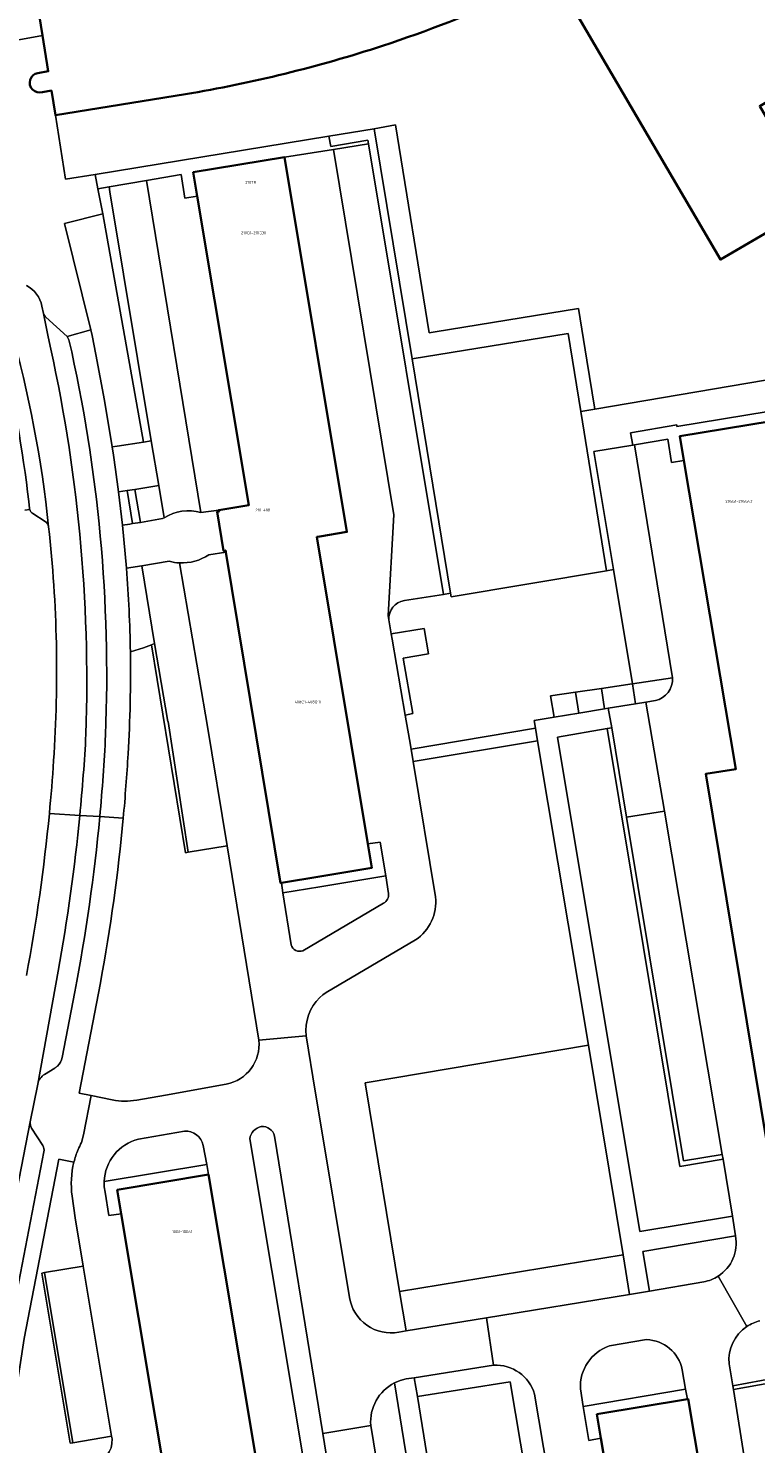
# Model space of a CAD drawing. Header units: metres. Extents: x 197700 to 204338, y 317132 to 325229.
# Tile 881 of 1056: x 202963 to 203056, y 320340 to 320521. Entities that reach past the tile are written whole.
import ezdxf
from ezdxf.enums import TextEntityAlignment as Align

# ---------------------------------------------------------------- set-up
doc = ezdxf.new("R2010")
doc.units = ezdxf.units.M
for name, color, linetype, lineweight in [('B-WE-GR-BEPLANTING_CULTUUR_HEESTERS-GV', 90, 'Continuous', 18), ('B-WE-GR-BEPLANTING_CULTUUR_VASTE PLANTENVAK-GV', 90, 'Continuous', 18), ('B-WE-IE-TERREINAFSCHEIDING_KUNSTMATIG_HEKWERK-G', 20, 'IE-TERREINAFSCHEIDING-KUNSTMATIG', 18), ('B-WE-OG-BEBOUWING-GV', 7, 'Continuous', 35), ('B-WE-OG-BEBOUWING-T18', 10, 'Continuous', 18), ('B-WE-OG-TERREIN_CULTUURSCHEIDING-GV', 7, 'Continuous', 18), ('B-WE-OG-TERREIN_ERF-GV', 7, 'Continuous', 18), ('B-WE-VH-VERHARDING_ASFALT-GV', 252, 'Continuous', 18), ('B-WE-VH-VERHARDING_BETONSTRAATSTEEN-GV', 252, 'Continuous', 18), ('B-WE-VH-VERHARDING_OPEN-GV', 252, 'Continuous', 18), ('B-WE-VH-VERHARDING_TEGEL-GV', 252, 'Continuous', 18)]:
    doc.layers.add(name, color=color, linetype=linetype, lineweight=lineweight)
doc.styles.add('NLCS-ISO-M200-T18', font='NLCS-ISO.ttf', dxfattribs={"height": 0.36})
doc.linetypes.add('IE-TERREINAFSCHEIDING-KUNSTMATIG', pattern='A,4,[82,NLCS.SHX,S=0.75,R=90,X=0,Y=0],4,-2', length=10)

msp = doc.modelspace()

# ---------------------------------------------------------------- linework, layer by layer
at = {"layer": 'B-WE-GR-BEPLANTING_CULTUUR_HEESTERS-GV'}
for points in [[(202971.69, 320500.385), (202972.337, 320497.183), (202977.501, 320468.097), (202978.489, 320468.246), (202973.231, 320500), (202973.126, 320500.63)], [(203036.538, 320451.67), (203037.447, 320451.821), (203034.939, 320466.894), (203039.913, 320467.711), (203039.624, 320469.28), (203045.495, 320470.272), (203045.517, 320470.071), (203057.175, 320471.976), (203066.222, 320477.689), (203065.302, 320477.433), (203035.051, 320472.283), (203033.255, 320471.977)], [(202976.117, 320457.684), (202977.108, 320457.85), (202976.42, 320462.059), (202975.418, 320461.902)], [(202983.192, 320415.765), (202980.638, 320432.462), (202980.613, 320432.458), (202978.924, 320442.379), (202978.539, 320442.229), (202982.847, 320415.709)], [(203035.893, 320436.663), (203032.608, 320436.181), (203032.997, 320433.523), (203036.272, 320434.076)], [(203039.106, 320420.231), (203037.215, 320431.636), (203036.623, 320431.536), (203045.882, 320375.705), (203051.402, 320376.631), (203051.304, 320377.223), (203046.376, 320376.396)], [(202964.891, 320362.161), (202964.546, 320362.103), (202968.171, 320340.404), (202968.516, 320340.462)], [(203052.65, 320347.725), (203052.733, 320347.232), (203057.708, 320348.134), (203063.132, 320315.415), (203063.625, 320315.5), (203058.118, 320348.717)]]:
    msp.add_lwpolyline(points, close=True, dxfattribs=at)
for points in [[(203044.969, 320438.008), (203039.873, 320437.246), (203040.245, 320434.708), (203041.577, 320434.918), (203042.793, 320435.11)], [(203008.753, 320410.519), (203008.4, 320412.765), (203000, 320411.375), (202995.288, 320410.594), (202996.354, 320403.969)], [(202997.838, 320403.213), (203008.104, 320409.285)], [(202982.734, 320380.209), (202976.862, 320379.172)], [(203000.364, 320341.638), (202994.201, 320379.566)], [(202985.57, 320375.938), (202985.117, 320378.381)], [(202991.063, 320379.233), (202999.462, 320328.829), (202999.697, 320328.523), (203000, 320328.282)], [(202972.496, 320373.763), (202985.57, 320375.938)], [(203002.382, 320329.215), (203000.364, 320341.638)]]:
    msp.add_lwpolyline(points, dxfattribs=at)
for points in [[(203042.793, 320435.11, 0.3641285), (203044.969, 320438.008)], [(203008.104, 320409.285, 0.3144377), (203008.753, 320410.519)], [(202996.354, 320403.969, 0.453283), (202997.838, 320403.213)], [(202985.117, 320378.381, 0.3622086), (202982.734, 320380.209)], [(202992.514, 320380.78, 0.3028785), (202991.063, 320379.233)], [(202994.201, 320379.566, 0.3872119), (202992.514, 320380.78)], [(202976.862, 320379.172, 0.3348529), (202972.496, 320373.763)]]:
    msp.add_lwpolyline(points, format="xyb", dxfattribs=at)
at = {"layer": 'B-WE-GR-BEPLANTING_CULTUUR_VASTE PLANTENVAK-GV'}
for points in [[(202978.539, 320442.229), (202978.924, 320442.379), (202977.312, 320452.302), (202975.333, 320451.992)], [(202975.832, 320441.316), (202977.53, 320441.836), (202978.539, 320442.229)]]:
    msp.add_lwpolyline(points, dxfattribs=at)
msp.add_lwpolyline([(202975.333, 320451.992, -0.0156172), (202975.832, 320441.316)], format="xyb", dxfattribs=at)
at = {"layer": 'B-WE-IE-TERREINAFSCHEIDING_KUNSTMATIG_HEKWERK-G'}
for points in [[(202966.288, 320509.784), (202967.583, 320501.609), (202971.333, 320502.223)], [(203006.925, 320508.051), (203001.123, 320507.101)], [(203011.752, 320478.717), (203006.925, 320508.051)], [(203001.123, 320507.101), (202971.333, 320502.223)], [(203016.669, 320448.837), (203011.752, 320478.717)], [(203066.222, 320477.689), (203065.302, 320477.433), (203035.051, 320472.283)], [(203035.051, 320472.283), (203033.255, 320471.977)], [(203033.255, 320471.977), (203036.538, 320451.67)], [(203016.669, 320448.837), (203016.747, 320448.362), (203036.538, 320451.67)], [(203005.791, 320386.37), (203034.267, 320391.146)], [(203005.791, 320386.37), (203010.172, 320359.746)], [(203038.65, 320364.42), (203010.172, 320359.746)]]:
    msp.add_lwpolyline(points, dxfattribs=at)
at = {"layer": 'B-WE-OG-BEBOUWING-GV'}
for points in [[(203079.514, 320557.93), (203074.139, 320559.91), (203060.458, 320564.951), (202963.522, 320526.853), (202964.633, 320519.961), (202965.371, 320515.378), (202964.04, 320515.154)], [(203031.831, 320524.24), (203051.072, 320491.377), (203063.34, 320498.532), (203056.078, 320510.945), (203058.306, 320512.233), (203058.251, 320512.324), (203059.108, 320512.839), (203060.396, 320510.696), (203059.539, 320510.181), (203068.246, 320495.697), (203070.046, 320496.779), (203072.21, 320493.179), (203078.724, 320497.095), (203079.666, 320495.527), (203092.515, 320503.251), (203094.464, 320504.423), (203105.403, 320510.999), (203095.861, 320526.872)], [(202964.615, 320512.74), (202965.774, 320512.927), (202966.288, 320509.784), (202982.848, 320512.454)]]:
    msp.add_lwpolyline(points, dxfattribs=at)
for points in [[(203007.975, 320518.629, 0.0523461), (203040.743, 320533.361)], [(202982.848, 320512.454, 0.0375225), (203007.975, 320518.629)], [(202964.04, 320515.154, 1.0697052), (202964.615, 320512.74)]]:
    msp.add_lwpolyline(points, format="xyb", dxfattribs=at)
for points in [[(202995.091, 320411.864), (203000, 320412.681), (203006.605, 320413.779), (203006.1, 320416.832), (202999.617, 320455.987), (203000, 320456.053), (203003.436, 320456.638), (202995.485, 320504.42), (202983.862, 320502.501), (202984.371, 320499.446), (202990.931, 320460.034), (202987.113, 320459.426), (202987.141, 320459.223), (202986.884, 320459.18), (202987.706, 320454.23), (202987.963, 320454.272), (202988.003, 320454.029), (202994.982, 320411.846)], [(203057.536, 320470.75), (203045.897, 320468.847), (203046.416, 320465.753), (203053.02, 320426.353), (203049.189, 320425.754), (203057.074, 320378.194), (203057.223, 320378.219), (203068.697, 320380.15), (203068.193, 320383.121), (203061.539, 320422.31), (203065.492, 320422.97), (203065.463, 320423.17), (203065.719, 320423.21), (203064.941, 320428.159), (203064.684, 320428.119), (203064.651, 320428.315)], [(202985.782, 320374.667), (202974.17, 320372.713), (202974.677, 320369.668), (202981.244, 320330.25), (202977.448, 320329.622), (202977.482, 320329.422), (202977.221, 320329.382), (202978.058, 320324.439), (202978.314, 320324.483), (202978.345, 320324.294), (202985.373, 320282.071), (202985.466, 320282.087), (202996.994, 320284.033), (202996.476, 320287.084), (202989.832, 320326.205), (202993.768, 320326.862)], [(203035.842, 320341.031), (203042.491, 320301.648), (203038.641, 320301.021), (203046.624, 320253.683), (203046.656, 320253.495), (203046.909, 320253.537), (203058.29, 320255.446), (203057.635, 320259.255), (203051.04, 320297.619), (203054.977, 320298.277), (203054.949, 320298.463), (203055.203, 320298.508), (203054.382, 320303.446), (203054.126, 320303.403), (203054.093, 320303.601), (203046.952, 320346.048), (203046.861, 320346.033), (203035.326, 320344.091)]]:
    msp.add_lwpolyline(points, close=True, dxfattribs=at)
at = {"layer": 'B-WE-OG-TERREIN_CULTUURSCHEIDING-GV'}
for points in [[(202970.782, 320482.386), (202970.954, 320481.687), (202971.443, 320479.252), (202972.553, 320473.373), (202973.523, 320467.47), (202973.525, 320467.47), (202974.14, 320467.588), (202977.501, 320468.097), (202972.337, 320497.183), (202967.432, 320495.988)], [(202974.329, 320461.732), (202974.593, 320459.606), (202974.841, 320457.479), (202975.768, 320457.625), (202976.117, 320457.684), (202975.418, 320461.902)], [(203036.765, 320434.159), (203040.245, 320434.708), (203039.873, 320437.246), (203039.822, 320437.239), (203035.893, 320436.663), (203036.272, 320434.076)], [(203032.608, 320436.181), (203029.385, 320435.709), (203029.859, 320432.994), (203032.997, 320433.523)], [(203052.601, 320369.374), (203051.402, 320376.631), (203045.882, 320375.705), (203036.623, 320431.536), (203030.277, 320430.465), (203040.789, 320367.409)], [(203005.791, 320386.37), (203010.172, 320359.746), (203038.65, 320364.42), (203034.267, 320391.146)], [(203021.254, 320356.397), (203039.491, 320359.38), (203038.65, 320364.42), (203010.172, 320359.746), (203010.999, 320354.72)], [(203018.197, 320310.674), (203030.27, 320312.657), (203024.256, 320348.235), (203012.427, 320346.357)]]:
    msp.add_lwpolyline(points, close=True, dxfattribs=at)
for points in [[(202963.005, 320459.495), (202962.374, 320459.424)], [(202964.968, 320457.954), (202963.381, 320458.98)], [(203013.837, 320441.094), (203010.638, 320440.545), (203011.853, 320433.465), (203010.871, 320433.277), (203011.408, 320430.146), (203011.618, 320428.923), (203027.49, 320431.583), (203027.325, 320432.567), (203029.859, 320432.994), (203029.385, 320435.709), (203032.608, 320436.181), (203035.893, 320436.663), (203039.822, 320437.239), (203039.873, 320437.246), (203037.447, 320451.821), (203036.538, 320451.67), (203016.747, 320448.362), (203016.669, 320448.837), (203015.748, 320448.638), (203010.773, 320447.889)], [(203008.79, 320445.417), (203008.878, 320444.895), (203009.093, 320443.642), (203013.288, 320444.294), (203013.837, 320441.094)], [(202983.192, 320415.765), (202982.847, 320415.709), (202978.539, 320442.229), (202977.53, 320441.836), (202975.832, 320441.316)], [(203010.172, 320359.746), (203005.791, 320386.37), (203034.267, 320391.146), (203027.755, 320430.005), (203011.881, 320427.345), (203014.752, 320410.085)], [(202992.217, 320391.794), (202988.167, 320416.574), (202983.192, 320415.765)], [(203012.191, 320404.593), (203000.788, 320397.89), (203000.38, 320397.59), (203000, 320397.256)], [(202972.021, 320399.138), (202969.319, 320385.056), (202970.829, 320384.737), (202973.534, 320384.186)], [(202998.266, 320392.339), (202999.405, 320385.299), (202999.829, 320382.779), (203003.78, 320358.976)], [(202976.642, 320384.15), (202980.302, 320384.807), (202988.065, 320386.196)], [(202968.64, 320376.252), (202966.703, 320376.618), (202962.289, 320353.767), (202959.782, 320337.353), (202965.66, 320338.22), (202965.76, 320337.543), (202965.846, 320336.962), (202970.871, 320337.814)], [(202964.891, 320362.161), (202969.827, 320362.986), (202968.798, 320369.149), (202968.412, 320371.913)], [(203052.999, 320366.846), (203041.166, 320364.843), (203042.03, 320359.787), (203048.945, 320360.98)], [(202973.503, 320340.964), (202973.448, 320341.294), (202968.516, 320340.462), (202968.171, 320340.404), (202964.546, 320362.103), (202964.891, 320362.161)], [(203010.049, 320354.565), (203010.999, 320354.72), (203010.172, 320359.746)], [(203041.657, 320353.612), (203036.922, 320352.813)], [(203052.18, 320350.531), (203052.65, 320347.725), (203058.118, 320348.717), (203063.625, 320315.5), (203066.297, 320315.961), (203067.986, 320306.033), (203093.261, 320310.442), (203094.769, 320322.991), (203096.152, 320335.555)], [(203022.142, 320350.355), (203012.04, 320348.751), (203012.427, 320346.357)], [(203033.22, 320347.329), (203033.581, 320345.083), (203046.629, 320347.298), (203046.196, 320349.776)], [(203006.48, 320342.665), (203007.517, 320336.387), (203008.117, 320336.476), (203009.231, 320329.768), (203008.631, 320329.646), (203008.796, 320328.649), (203010.939, 320328.977), (203011.898, 320322.862), (203013.553, 320323.13), (203009.509, 320348.084)], [(203012.427, 320346.357), (203024.256, 320348.235), (203030.27, 320312.657), (203018.197, 320310.674), (203018.616, 320308.082), (203026.024, 320309.338), (203030.688, 320310.104)], [(203033.031, 320313.169), (203027.37, 320346.656)]]:
    msp.add_lwpolyline(points, dxfattribs=at)
for points in [[(202963.381, 320458.98, -0.1854008), (202963.005, 320459.495)], [(202965.411, 320457.269, 0.2145538), (202964.968, 320457.954)], [(202966.053, 320427.458, 0.0446774), (202965.411, 320457.269)], [(203010.773, 320447.889, 0.383156), (203008.79, 320445.417)], [(202975.832, 320441.316, -0.0190146), (202975.541, 320428.329)], [(202975.541, 320428.329, -0.0087826), (202974.931, 320420.134)], [(202965.504, 320420.701, 0.0072639), (202966.053, 320427.458)], [(202962.581, 320400.043, 0.0224159), (202965.504, 320420.701)], [(202974.931, 320420.134, -0.0228581), (202972.021, 320399.138)], [(203014.752, 320410.085, -0.2778768), (203012.191, 320404.593)], [(203000, 320397.256, 0.2378476), (202998.266, 320392.339)], [(202988.065, 320386.196, 0.386821), (202992.217, 320391.794)], [(202973.534, 320384.186, 0.0952254), (202976.642, 320384.15)], [(202968.412, 320371.913, -0.0972916), (202968.64, 320376.252)], [(203050.778, 320361.7, 0.3049553), (203052.999, 320366.846)], [(203048.945, 320360.98, 0.0991999), (203050.778, 320361.7)], [(203003.78, 320358.976, 0.4237924), (203010.049, 320354.565)], [(203056.093, 320356.007, 0.0893651), (203054.425, 320355.27)], [(203054.425, 320355.27, 0.2737333), (203052.18, 320350.531)], [(203036.922, 320352.813, 0.3361832), (203033.22, 320347.329)], [(203046.196, 320349.776, 0.3494856), (203041.657, 320353.612)], [(203027.37, 320346.656, 0.3478432), (203022.142, 320350.355)], [(203009.509, 320348.084, 0.3028036), (203006.48, 320342.665)], [(202970.871, 320337.814, 0.4102309), (202973.503, 320340.964)]]:
    msp.add_lwpolyline(points, format="xyb", dxfattribs=at)
at = {"layer": 'B-WE-OG-TERREIN_ERF-GV'}
for points in [[(203006.925, 320508.051), (203011.752, 320478.717), (203031.645, 320481.933), (203033.255, 320471.977), (203035.051, 320472.283), (203034.025, 320478.552), (203032.963, 320485.118), (203014.691, 320482.164), (203013.933, 320482.042), (203009.65, 320508.534)], [(203011.752, 320478.717), (203016.669, 320448.837), (203016.747, 320448.362), (203036.538, 320451.67), (203033.255, 320471.977), (203031.645, 320481.933)]]:
    msp.add_lwpolyline(points, close=True, dxfattribs=at)
at = {"layer": 'B-WE-VH-VERHARDING_ASFALT-GV'}
for points in [[(202964.565, 320485.42, 0.2277575), (202962.58, 320488.054)], [(202960.593, 320482.547, -0.0430786), (202965.411, 320457.269)], [(202970.171, 320430.817, 0.0643774), (202965.335, 320481.519)], [(202965.411, 320457.269, -0.0446774), (202966.053, 320427.458)], [(202969.389, 320420.473, 0.0106319), (202970.171, 320430.817)], [(202966.053, 320427.458, -0.0072639), (202965.504, 320420.701)], [(202965.504, 320420.701, -0.0224159), (202962.581, 320400.043)], [(202966.63, 320400.588, 0.02057), (202969.389, 320420.473)]]:
    msp.add_lwpolyline(points, format="xyb", dxfattribs=at)
for points in [[(202965.335, 320481.519), (202964.749, 320484.487), (202964.565, 320485.42)], [(202969.389, 320420.473), (202965.504, 320420.701)], [(202965.504, 320420.701), (202969.389, 320420.473)], [(202956.167, 320345.966), (202957, 320350.505), (202957.048, 320350.748), (202963.071, 320381.371), (202964.02, 320386.198), (202966.63, 320400.588)]]:
    msp.add_lwpolyline(points, dxfattribs=at)
at = {"layer": 'B-WE-VH-VERHARDING_BETONSTRAATSTEEN-GV'}
for points in [[(202964.633, 320519.961), (202963.522, 320526.853), (203060.458, 320564.951), (203074.139, 320559.91), (203089.459, 320569.247), (203088.941, 320570.093), (203073.916, 320561.056), (203060.349, 320566.022), (203033.997, 320555.567), (203033.819, 320556.017), (203038.011, 320557.709), (203037.803, 320558.154), (203042.015, 320559.825), (203041.809, 320560.282), (203045.994, 320561.948), (203045.815, 320562.408), (203049.986, 320564.067), (203049.793, 320564.53), (203053.985, 320566.199), (203053.799, 320566.635), (203060.294, 320569.235), (203073.589, 320564.348), (203080.487, 320568.506), (203076.919, 320574.477)], [(202964.04, 320515.154), (202965.371, 320515.378), (202964.633, 320519.961), (202950.334, 320517.342)], [(202950.334, 320517.342), (202964.633, 320519.961)], [(202965.059, 320484.005), (202967.775, 320481.566), (202970.782, 320482.386), (202967.432, 320495.988), (202972.337, 320497.183), (202971.69, 320500.385), (202971.333, 320502.223), (202967.583, 320501.609), (202966.288, 320509.784), (202965.774, 320512.927), (202964.615, 320512.74)], [(203010.773, 320447.889), (203015.748, 320448.638), (203006.218, 320506.124), (203001.754, 320505.392), (203009.411, 320458.829), (203008.697, 320445.965), (203008.79, 320445.417)], [(203014.752, 320410.085), (203011.881, 320427.345), (203011.618, 320428.923), (203011.408, 320430.146), (203010.871, 320433.277), (203009.208, 320442.97), (203009.093, 320443.642), (203008.878, 320444.895), (203008.79, 320445.417), (203008.697, 320445.965), (203009.411, 320458.829), (203001.754, 320505.392), (202995.485, 320504.42)], [(202995.485, 320504.42), (203003.436, 320456.638), (203000, 320456.053), (202999.617, 320455.987), (203006.1, 320416.832), (203007.704, 320417.08), (203008.4, 320412.765), (203008.753, 320410.519)], [(202984.819, 320459.093), (202977.898, 320501.445), (202973.126, 320500.63), (202973.231, 320500), (202978.489, 320468.246)], [(202964.565, 320485.42), (202964.749, 320484.487)], [(202964.749, 320484.487), (202965.335, 320481.519)], [(202968.01, 320481.15), (202967.775, 320481.566), (202965.059, 320484.005)], [(202978.489, 320468.246), (202979.455, 320462.535), (202980.147, 320458.442)], [(202962.882, 320460.506), (202962.98, 320459.627)], [(202963.381, 320458.98), (202964.968, 320457.954)], [(202996.354, 320403.969), (202995.288, 320410.594), (202995.091, 320411.864), (202994.982, 320411.846), (202988.003, 320454.029), (202985.822, 320453.696)], [(202980.783, 320452.885), (202977.312, 320452.302), (202978.924, 320442.379), (202980.613, 320432.458), (202980.638, 320432.462)], [(202980.638, 320432.462), (202983.192, 320415.765), (202988.167, 320416.574), (202985.596, 320432.309), (202985.433, 320433.296), (202982.119, 320452.677)], [(202982.119, 320452.677), (202985.433, 320433.296), (202985.596, 320432.309), (202988.167, 320416.574), (202992.217, 320391.794), (202998.266, 320392.339)], [(202971.931, 320420.314), (202969.389, 320420.473)], [(202969.389, 320420.473), (202971.931, 320420.314)], [(203008.104, 320409.285), (202997.838, 320403.213)], [(203000, 320397.256), (203000.38, 320397.59), (203000.788, 320397.89), (203012.191, 320404.593)], [(202966.63, 320400.588), (202964.02, 320386.198)], [(202967.159, 320389.601), (202968.756, 320397.956)], [(203003.78, 320358.976), (202999.829, 320382.779), (202999.405, 320385.299), (202998.266, 320392.339), (202992.217, 320391.794)], [(202964.886, 320387.435), (202966.224, 320388.252)], [(202988.065, 320386.196), (202980.302, 320384.807), (202976.642, 320384.15)], [(202973.534, 320384.186), (202970.829, 320384.737), (202969.858, 320379.736), (202969.592, 320378.741)], [(202963.071, 320381.371), (202957.048, 320350.748)], [(202964.659, 320378.359), (202963.244, 320380.594)], [(202976.862, 320379.172), (202982.734, 320380.209)], [(202994.201, 320379.566), (203000.364, 320341.638), (203006.48, 320342.665)], [(202960.322, 320354.362), (202964.806, 320377.582)], [(202985.117, 320378.381), (202985.57, 320375.938), (202985.782, 320374.667), (202993.768, 320326.862), (202999.462, 320328.829), (202991.063, 320379.233)], [(202970.871, 320337.814), (202965.846, 320336.962), (202965.225, 320336.857), (202966.708, 320327.845), (202968.249, 320328.096), (202968.177, 320328.43), (202969.237, 320328.891), (202971.993, 320329.395), (202974.689, 320329.194), (202977.448, 320329.622), (202981.244, 320330.25), (202974.677, 320369.668), (202973.081, 320369.424), (202972.61, 320372.418), (202972.513, 320373.087), (202972.496, 320373.763)], [(202968.412, 320371.913), (202968.798, 320369.149), (202969.827, 320362.986), (202973.448, 320341.294), (202973.503, 320340.964)], [(203022.142, 320350.355), (203021.254, 320356.397), (203010.999, 320354.72), (203010.049, 320354.565)], [(203009.509, 320348.084), (203010.23, 320348.391), (203010.988, 320348.595), (203012.04, 320348.751), (203022.142, 320350.355)], [(203007.517, 320336.387), (203006.48, 320342.665), (203000.364, 320341.638), (203002.382, 320329.215)]]:
    msp.add_lwpolyline(points, dxfattribs=at)
for points in [[(202964.615, 320512.74, -1.0697052), (202964.04, 320515.154)], [(202962.58, 320488.054, -0.2277575), (202964.565, 320485.42)], [(202964.749, 320484.487, 0.1423797), (202965.059, 320484.005)], [(202965.059, 320484.005, -0.1423797), (202964.749, 320484.487)], [(202965.411, 320457.269, 0.0430786), (202960.593, 320482.547)], [(202965.335, 320481.519, -0.0643774), (202970.171, 320430.817)], [(202972.672, 320430.727, 0.0656748), (202968.01, 320481.15)], [(202959.397, 320480.209, -0.0288994), (202962.882, 320460.506)], [(202962.98, 320459.627, 0.0365689), (202963.005, 320459.495)], [(202963.005, 320459.495, 0.1854008), (202963.381, 320458.98)], [(202980.147, 320458.442, -0.2130106), (202984.819, 320459.093)], [(202964.968, 320457.954, -0.2145538), (202965.411, 320457.269)], [(202985.822, 320453.696, -0.1584834), (202982.119, 320452.677)], [(202982.119, 320452.677, -0.054989), (202980.783, 320452.885)], [(203008.79, 320445.417, -0.383156), (203010.773, 320447.889)], [(202970.171, 320430.817, -0.0106319), (202969.389, 320420.473)], [(202971.931, 320420.314, 0.0110494), (202972.672, 320430.727)], [(202969.389, 320420.473, -0.02057), (202966.63, 320400.588)], [(202968.756, 320397.956, 0.023929), (202971.931, 320420.314)], [(203008.753, 320410.519, -0.3144377), (203008.104, 320409.285)], [(203012.191, 320404.593, 0.2778768), (203014.752, 320410.085)], [(202997.838, 320403.213, -0.453283), (202996.354, 320403.969)], [(202998.266, 320392.339, -0.2378476), (203000, 320397.256)], [(202992.217, 320391.794, -0.386821), (202988.065, 320386.196)], [(202966.224, 320388.252, 0.0508475), (202966.55, 320388.499)], [(202966.55, 320388.499, 0.1585293), (202967.159, 320389.601)], [(202964.02, 320386.198, -0.2093664), (202964.886, 320387.435)], [(202976.642, 320384.15, -0.0952254), (202973.534, 320384.186)], [(202963.244, 320380.594, -0.1753659), (202963.071, 320381.371)], [(202982.734, 320380.209, -0.3622086), (202985.117, 320378.381)], [(202991.063, 320379.233, -0.3028785), (202992.514, 320380.78)], [(202992.514, 320380.78, -0.3872119), (202994.201, 320379.566)], [(202964.806, 320377.582, 0.191484), (202964.659, 320378.359)], [(202969.171, 320377.846, 0.0374551), (202968.64, 320376.252)], [(202969.592, 320378.741, 0.021256), (202969.171, 320377.846)], [(202972.496, 320373.763, -0.3348529), (202976.862, 320379.172)], [(202968.64, 320376.252, 0.0972916), (202968.412, 320371.913)], [(203010.049, 320354.565, -0.4237924), (203003.78, 320358.976)], [(203006.48, 320342.665, -0.3028036), (203009.509, 320348.084)], [(202973.503, 320340.964, -0.4102309), (202970.871, 320337.814)]]:
    msp.add_lwpolyline(points, format="xyb", dxfattribs=at)
for points in [[(202984.819, 320459.093), (202987.113, 320459.426), (202990.931, 320460.034), (202984.371, 320499.446), (202982.783, 320499.198), (202982.304, 320502.22), (202977.898, 320501.445)], [(203039.913, 320467.711), (203034.939, 320466.894), (203037.447, 320451.821), (203039.873, 320437.246), (203044.969, 320438.008), (203040.132, 320467.747)], [(203037.215, 320431.636), (203039.106, 320420.231), (203043.925, 320420.992), (203041.577, 320434.918), (203040.245, 320434.708), (203036.765, 320434.159)], [(203043.925, 320420.992), (203039.106, 320420.231), (203046.376, 320376.396), (203051.304, 320377.223)], [(202969.827, 320362.986), (202964.891, 320362.161), (202968.516, 320340.462), (202973.448, 320341.294)], [(203059.396, 320305.143), (203061.503, 320304.899), (203064.838, 320305.482), (203063.132, 320315.415), (203057.708, 320348.134), (203052.733, 320347.232)]]:
    msp.add_lwpolyline(points, close=True, dxfattribs=at)
at = {"layer": 'B-WE-VH-VERHARDING_OPEN-GV'}
for points in [[(203040.743, 320533.361, -0.0523461), (203007.975, 320518.629)], [(203007.975, 320518.629, -0.0375225), (202982.848, 320512.454)], [(203044.969, 320438.008, -0.3641285), (203042.793, 320435.11)], [(203052.999, 320366.846, -0.3049553), (203050.778, 320361.7)], [(203050.778, 320361.7, -0.0991999), (203048.945, 320360.98)], [(203054.425, 320355.27, -0.0893651), (203056.093, 320356.007)], [(203052.18, 320350.531, -0.2737333), (203054.425, 320355.27)], [(203033.22, 320347.329, -0.3361832), (203036.922, 320352.813)], [(203041.657, 320353.612, -0.3494856), (203046.196, 320349.776)], [(203022.142, 320350.355, -0.3478432), (203027.37, 320346.656)]]:
    msp.add_lwpolyline(points, format="xyb", dxfattribs=at)
for points in [[(202982.848, 320512.454), (202966.288, 320509.784), (202967.583, 320501.609), (202971.333, 320502.223), (203001.123, 320507.101), (203006.925, 320508.051), (203009.65, 320508.534), (203013.933, 320482.042), (203014.691, 320482.164), (203032.963, 320485.118), (203034.025, 320478.552), (203035.051, 320472.283), (203065.302, 320477.433), (203066.222, 320477.689), (203065.917, 320478.195), (203069.547, 320480.362), (203069.922, 320479.792), (203073.309, 320481.718), (203063.34, 320498.532), (203051.072, 320491.377), (203031.831, 320524.24)], [(203058.948, 320367.823), (203058.529, 320370.374), (203057.466, 320376.972), (203057.223, 320378.219), (203057.074, 320378.194), (203049.189, 320425.754), (203053.02, 320426.353), (203046.416, 320465.753), (203044.841, 320465.499), (203044.367, 320468.443), (203040.132, 320467.747), (203044.969, 320438.008)], [(203042.793, 320435.11), (203041.577, 320434.918), (203043.925, 320420.992), (203051.304, 320377.223), (203051.402, 320376.631), (203052.601, 320369.374), (203052.999, 320366.846)], [(203050.778, 320361.7), (203054.425, 320355.27)], [(203054.425, 320355.27), (203050.778, 320361.7)], [(203048.945, 320360.98), (203042.03, 320359.787), (203039.491, 320359.38), (203021.254, 320356.397), (203022.142, 320350.355)], [(203036.922, 320352.813), (203041.657, 320353.612)], [(203046.196, 320349.776), (203046.629, 320347.298), (203046.861, 320346.033), (203046.952, 320346.048), (203054.093, 320303.601), (203056.006, 320303.948), (203057.617, 320304.839), (203059.396, 320305.143), (203052.733, 320347.232), (203052.65, 320347.725), (203052.18, 320350.531)], [(203046.624, 320253.683), (203038.641, 320301.021), (203042.491, 320301.648), (203035.842, 320341.031), (203034.285, 320340.757), (203033.581, 320345.083), (203033.22, 320347.329)], [(203027.37, 320346.656), (203033.031, 320313.169)]]:
    msp.add_lwpolyline(points, dxfattribs=at)
for points in [[(203066.947, 320476.382), (203066.222, 320477.689), (203057.175, 320471.976), (203045.517, 320470.071), (203045.495, 320470.272), (203039.624, 320469.28), (203039.913, 320467.711), (203040.132, 320467.747), (203044.367, 320468.443), (203044.841, 320465.499), (203046.416, 320465.753), (203045.897, 320468.847), (203057.536, 320470.75), (203057.8, 320470.795), (203064.199, 320474.858)], [(202976.42, 320462.059), (202977.108, 320457.85), (202979.919, 320458.322), (202980.147, 320458.442), (202979.455, 320462.535)], [(203010.638, 320440.545), (203013.837, 320441.094), (203013.288, 320444.294), (203009.093, 320443.642), (203009.208, 320442.97), (203010.871, 320433.277), (203011.853, 320433.465)]]:
    msp.add_lwpolyline(points, close=True, dxfattribs=at)
at = {"layer": 'B-WE-VH-VERHARDING_TEGEL-GV'}
for points in [[(203011.752, 320478.717), (203006.925, 320508.051), (203001.123, 320507.101), (203001.377, 320505.787), (203006.129, 320506.614), (203006.218, 320506.124), (203015.748, 320448.638), (203016.669, 320448.837)], [(202971.333, 320502.223), (202971.69, 320500.385), (202973.126, 320500.63), (202977.898, 320501.445), (202982.304, 320502.22), (202982.783, 320499.198), (202984.371, 320499.446), (202983.862, 320502.501), (202995.485, 320504.42), (203001.754, 320505.392), (203006.218, 320506.124), (203006.129, 320506.614), (203001.377, 320505.787), (203001.123, 320507.101)], [(202973.525, 320467.47), (202973.684, 320466.415), (202973.944, 320464.602), (202974.329, 320461.732), (202975.418, 320461.902), (202976.42, 320462.059), (202979.455, 320462.535), (202978.489, 320468.246), (202977.501, 320468.097), (202974.14, 320467.588)], [(203027.325, 320432.567), (203027.49, 320431.583), (203027.755, 320430.005), (203034.267, 320391.146), (203038.65, 320364.42), (203039.491, 320359.38), (203042.03, 320359.787), (203041.166, 320364.843), (203052.999, 320366.846), (203052.601, 320369.374), (203040.789, 320367.409), (203030.277, 320430.465), (203036.623, 320431.536), (203037.215, 320431.636), (203036.765, 320434.159), (203036.272, 320434.076), (203032.997, 320433.523), (203029.859, 320432.994)], [(203011.881, 320427.345), (203027.755, 320430.005), (203027.49, 320431.583), (203011.618, 320428.923)], [(203006.1, 320416.832), (203006.605, 320413.779), (203000, 320412.681), (202995.091, 320411.864), (202995.288, 320410.594), (203000, 320411.375), (203008.4, 320412.765), (203007.704, 320417.08)], [(202974.677, 320369.668), (202974.17, 320372.713), (202985.782, 320374.667), (202985.57, 320375.938), (202972.496, 320373.763), (202972.513, 320373.087), (202972.61, 320372.418), (202973.081, 320369.424)], [(203018.197, 320310.674), (203012.427, 320346.357), (203012.04, 320348.751), (203010.988, 320348.595), (203010.23, 320348.391), (203009.509, 320348.084), (203013.553, 320323.13), (203011.898, 320322.862), (203009.808, 320322.524), (203010.197, 320319.909), (203013.994, 320320.562), (203022.603, 320267.929), (203024.72, 320255.318), (203026.968, 320254.342), (203027.238, 320254.226), (203027.51, 320254.112), (203019.426, 320303.263), (203019.046, 320305.576), (203025.898, 320306.684), (203026.49, 320306.78), (203026.024, 320309.338), (203018.616, 320308.082)], [(203046.861, 320346.033), (203046.629, 320347.298), (203033.581, 320345.083), (203034.285, 320340.757), (203035.842, 320341.031), (203035.326, 320344.091)]]:
    msp.add_lwpolyline(points, close=True, dxfattribs=at)
for points in [[(202975.333, 320451.992), (202974.841, 320457.479), (202974.593, 320459.606), (202974.329, 320461.732), (202973.944, 320464.602), (202973.684, 320466.415), (202973.525, 320467.47), (202973.523, 320467.47), (202972.553, 320473.373), (202971.443, 320479.252), (202970.954, 320481.687), (202970.782, 320482.386), (202967.775, 320481.566), (202968.01, 320481.15)], [(202962.374, 320459.424), (202963.005, 320459.495)], [(202962.98, 320459.627), (202962.882, 320460.506)], [(202985.822, 320453.696), (202988.003, 320454.029), (202987.963, 320454.272), (202987.706, 320454.23), (202986.884, 320459.18), (202987.141, 320459.223), (202987.113, 320459.426), (202984.819, 320459.093)], [(202980.147, 320458.442), (202979.919, 320458.322), (202977.108, 320457.85), (202976.117, 320457.684), (202975.768, 320457.625), (202974.841, 320457.479), (202975.333, 320451.992), (202977.312, 320452.302), (202980.783, 320452.885)], [(202974.931, 320420.134), (202971.931, 320420.314)], [(202971.931, 320420.314), (202974.931, 320420.134)], [(202968.756, 320397.956), (202967.159, 320389.601)], [(202969.592, 320378.741), (202969.858, 320379.736), (202970.829, 320384.737), (202969.319, 320385.056), (202972.021, 320399.138)], [(202966.224, 320388.252), (202964.886, 320387.435)], [(202964.02, 320386.198), (202963.071, 320381.371)], [(202963.244, 320380.594), (202964.659, 320378.359)], [(202964.806, 320377.582), (202960.322, 320354.362)], [(202957.742, 320320.842), (202958.27, 320326.548), (202958.304, 320326.553), (202958.816, 320331.026), (202959.782, 320337.353), (202962.289, 320353.767), (202966.703, 320376.618), (202968.64, 320376.252)]]:
    msp.add_lwpolyline(points, dxfattribs=at)
for points in [[(202968.01, 320481.15, -0.0656748), (202972.672, 320430.727)], [(202962.882, 320460.506, 0.0288994), (202959.397, 320480.209)], [(202963.005, 320459.495, -0.0365689), (202962.98, 320459.627)], [(202984.819, 320459.093, 0.2130106), (202980.147, 320458.442)], [(202982.119, 320452.677, 0.1584834), (202985.822, 320453.696)], [(202975.832, 320441.316, 0.0156172), (202975.333, 320451.992)], [(202980.783, 320452.885, 0.054989), (202982.119, 320452.677)], [(202975.541, 320428.329, 0.0190146), (202975.832, 320441.316)], [(202972.672, 320430.727, -0.0110494), (202971.931, 320420.314)], [(202974.931, 320420.134, 0.0087826), (202975.541, 320428.329)], [(202971.931, 320420.314, -0.023929), (202968.756, 320397.956)], [(202972.021, 320399.138, 0.0228581), (202974.931, 320420.134)], [(202966.55, 320388.499, -0.0508475), (202966.224, 320388.252)], [(202967.159, 320389.601, -0.1585293), (202966.55, 320388.499)], [(202964.886, 320387.435, 0.2093664), (202964.02, 320386.198)], [(202963.071, 320381.371, 0.1753659), (202963.244, 320380.594)], [(202964.659, 320378.359, -0.191484), (202964.806, 320377.582)], [(202968.64, 320376.252, -0.0374551), (202969.171, 320377.846)], [(202969.171, 320377.846, -0.021256), (202969.592, 320378.741)]]:
    msp.add_lwpolyline(points, format="xyb", dxfattribs=at)

# ---------------------------------------------------------------- texts
at = {"layer": 'B-WE-OG-BEBOUWING-T18', "style": 'NLCS-ISO-M200-T18'}
for s, p in [('210TR', (202991.186, 320501.22)), ('210G1-210G30', (202991.552, 320494.78)), ('295G1-295G42', (203053.428, 320460.538)), ('210-408', (202992.722, 320459.42)), ('408G1-408G10', (202998.464, 320434.95)), ('10G1-10G41', (202982.458, 320367.381))]:
    msp.add_text(s, height=0.36, dxfattribs=at).set_placement(p, align=Align.MIDDLE)

doc.saveas('drawing.dxf')
